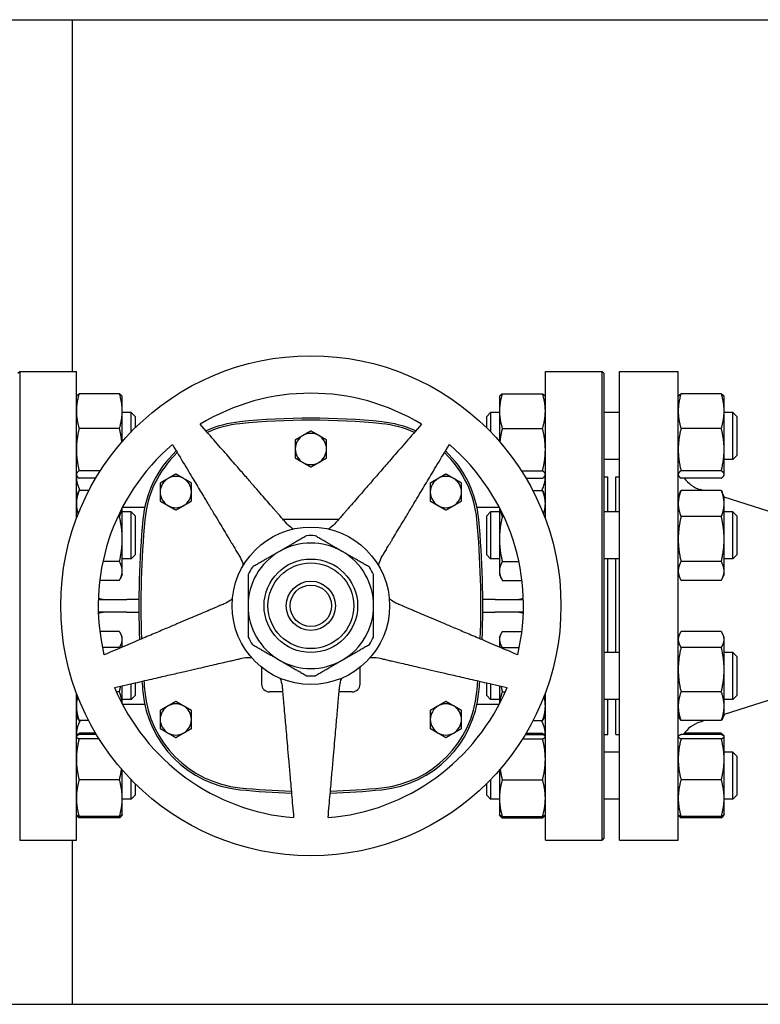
# Model space of a CAD drawing. Header units: inches. Extents: x 24 to 1128, y -69 to 748.
# Tile 503 of 656: x 649 to 661, y 360 to 375. Entities that reach past the tile are written whole.
import ezdxf

# ---------------------------------------------------------------- set-up
doc = ezdxf.new("R2010")
doc.units = ezdxf.units.IN
doc.header["$LTSCALE"] = 32
doc.header["$MEASUREMENT"] = 0
doc.layers.add('Visible (ANSI)', color=7, linetype='Continuous', lineweight=30)

msp = doc.modelspace()

# ---------------------------------------------------------------- linework, layer by layer
at = {"layer": 'Visible (ANSI)'}
for p, q in [((622.28763, 375.35867), (664.65913, 375.35867)), ((650.21813, 375.35867), (650.21813, 369.73367)), ((649.34813, 369.70242), (649.37938, 369.73367)), ((649.37938, 369.73367), (649.37938, 362.23367)), ((649.37938, 369.73367), (650.28563, 369.73367)), ((650.28563, 367.37561), (650.28563, 369.73367)), ((657.78563, 367.37561), (657.78563, 369.73367)), ((657.78563, 369.73367), (658.69188, 369.73367)), ((658.69188, 362.23367), (658.69188, 369.73367)), ((658.72313, 369.70242), (658.69188, 369.73367)), ((658.72313, 369.70242), (658.72313, 362.26492)), ((658.97063, 362.23367), (658.97063, 369.73367)), ((658.97063, 369.73367), (659.91063, 369.73367)), ((659.91063, 362.23367), (659.91063, 369.73367)), ((650.97455, 369.37636), (650.33072, 369.37636)), ((657.09672, 369.37636), (657.74055, 369.37636)), ((660.59955, 369.37636), (659.95572, 369.37636)), ((650.28563, 369.32488), (650.28978, 369.33378)), ((651.01963, 369.32488), (651.01548, 369.33378)), ((651.01963, 369.09837), (651.01963, 369.32488)), ((657.05163, 369.32488), (657.05578, 369.33378)), ((657.05163, 369.32488), (657.05163, 369.09837)), ((657.78563, 369.32488), (657.78148, 369.33378)), ((659.91063, 369.32488), (659.91478, 369.33378)), ((660.64463, 369.32488), (660.64048, 369.33378)), ((660.64463, 369.09837), (660.64463, 369.32488)), ((651.01963, 368.61117), (651.01963, 369.09837)), ((651.16313, 369.07488), (651.01963, 369.07488)), ((651.16313, 368.76733), (651.16313, 369.07488)), ((651.22563, 369.01238), (651.16313, 369.07488)), ((656.84813, 369.01238), (656.91063, 369.07488)), ((656.91063, 369.07488), (656.91063, 368.76474)), ((657.05163, 369.07488), (656.91063, 369.07488)), ((657.05163, 369.09837), (657.05163, 368.61117)), ((658.97063, 369.07488), (658.72313, 369.07488)), ((660.64463, 368.48215), (660.64463, 369.09837)), ((660.78563, 369.07488), (660.64463, 369.07488)), ((660.78563, 368.32488), (660.78563, 369.07488)), ((660.84813, 369.01238), (660.78563, 369.07488)), ((651.22563, 369.01238), (651.22563, 368.8304)), ((656.84813, 368.82793), (656.84813, 369.01238)), ((660.84813, 369.01238), (660.84813, 368.38738)), ((650.97455, 368.82039), (650.33072, 368.82039)), ((657.09672, 368.82039), (657.74055, 368.82039)), ((660.59955, 368.82039), (659.95572, 368.82039)), ((660.64463, 368.08365), (660.64463, 368.48215)), ((658.97063, 368.32488), (658.72313, 368.32488)), ((660.78563, 368.32488), (660.64463, 368.32488)), ((660.84813, 368.38738), (660.78563, 368.32488)), ((650.66912, 368.14391), (650.33072, 368.14391)), ((657.40214, 368.14391), (657.74055, 368.14391)), ((660.59955, 368.14391), (659.95572, 368.14391)), ((660.64463, 368.07488), (660.64463, 368.08365)), ((650.28563, 368.07488), (650.28978, 368.06598)), ((650.59477, 368.0234), (650.33072, 368.0234)), ((657.47649, 368.0234), (657.74055, 368.0234)), ((657.78563, 368.07488), (657.78148, 368.06598)), ((658.72313, 368.04367), (658.78563, 368.04367)), ((658.78563, 367.48376), (658.78563, 368.04367)), ((658.91063, 367.48376), (658.91063, 368.04367)), ((658.91063, 368.04367), (658.97063, 368.04367)), ((659.91063, 368.07488), (659.91478, 368.06598)), ((660.59955, 368.0234), (659.95572, 368.0234)), ((660.64463, 368.07488), (660.64048, 368.06598)), ((650.28563, 367.73376), (650.31476, 367.79622)), ((650.48582, 367.82726), (650.33072, 367.82726)), ((657.58545, 367.82726), (657.74055, 367.82726)), ((657.78563, 367.73376), (657.75651, 367.79622)), ((659.91063, 367.73376), (659.93976, 367.79622)), ((660.59955, 367.82726), (659.95572, 367.82726)), ((660.30974, 367.82726), (660.25966, 367.84312)), ((660.64463, 367.73376), (660.61551, 367.79622)), ((660.64463, 367.61829), (660.64463, 367.73376)), ((661.58397, 367.42367), (660.64463, 367.72119)), ((660.64463, 367.05008), (660.64463, 367.61829)), ((651.01963, 367.05008), (651.01963, 367.5533)), ((651.16313, 367.48376), (651.01963, 367.48376)), ((651.02233, 367.55847), (651.37854, 367.55847)), ((651.16313, 366.73376), (651.16313, 367.48376)), ((651.22563, 367.42126), (651.16313, 367.48376)), ((656.69273, 367.55847), (657.04894, 367.55847)), ((656.84813, 367.42126), (656.91063, 367.48376)), ((656.91063, 367.48376), (656.91063, 366.73376)), ((657.05163, 367.48376), (656.91063, 367.48376)), ((657.05163, 367.5533), (657.05163, 367.05008)), ((658.97063, 367.48376), (658.72313, 367.48376)), ((660.78563, 367.48376), (660.64463, 367.48376)), ((660.78563, 366.73376), (660.78563, 367.48376)), ((660.84813, 367.42126), (660.78563, 367.48376)), ((650.97455, 367.40933), (650.94897, 367.40933)), ((651.22563, 367.42126), (651.22563, 366.79626)), ((654.47835, 367.36162), (653.59292, 367.36162)), ((656.84813, 366.79626), (656.84813, 367.42126)), ((657.09672, 367.40933), (657.1223, 367.40933)), ((660.59955, 367.40933), (659.95572, 367.40933)), ((660.84813, 367.42126), (660.84813, 366.79626)), ((651.01963, 366.54054), (651.01963, 367.05008)), ((657.05163, 367.05008), (657.05163, 366.54054)), ((660.64463, 366.54054), (660.64463, 367.05008)), ((650.97455, 366.69083), (650.70999, 366.69083)), ((651.16313, 366.73376), (651.01963, 366.73376)), ((651.22563, 366.79626), (651.16313, 366.73376)), ((656.84813, 366.79626), (656.91063, 366.73376)), ((657.05163, 366.73376), (656.91063, 366.73376)), ((657.09672, 366.69083), (657.36128, 366.69083)), ((658.97063, 366.73376), (658.72313, 366.73376)), ((658.78563, 365.23358), (658.78563, 366.73376)), ((658.91063, 365.23358), (658.91063, 366.73376)), ((660.59955, 366.69083), (659.95572, 366.69083)), ((660.78563, 366.73376), (660.64463, 366.73376)), ((660.84813, 366.79626), (660.78563, 366.73376)), ((651.01963, 366.48376), (651.01963, 366.54054)), ((657.05163, 366.54054), (657.05163, 366.48376)), ((660.64463, 366.48376), (660.64463, 366.54054)), ((650.97455, 366.39026), (650.66003, 366.39026)), ((651.01963, 366.48376), (650.99051, 366.4213)), ((657.05163, 366.48376), (657.08076, 366.4213)), ((657.09672, 366.39026), (657.41123, 366.39026)), ((659.91063, 366.48376), (659.93976, 366.4213)), ((660.59955, 366.39026), (659.95572, 366.39026)), ((660.64463, 366.48376), (660.61551, 366.4213)), ((650.6371, 366.08367), (651.09063, 366.08367)), ((651.28597, 366.08367), (651.09063, 366.08367)), ((656.98063, 366.08367), (656.7853, 366.08367)), ((656.98063, 366.08367), (657.43416, 366.08367)), ((651.09063, 365.88367), (650.6371, 365.88367)), ((651.09063, 365.88367), (651.28597, 365.88367)), ((656.7853, 365.88367), (656.98063, 365.88367)), ((657.43416, 365.88367), (656.98063, 365.88367)), ((650.97455, 365.57014), (650.66088, 365.57014)), ((657.09672, 365.57014), (657.41039, 365.57014)), ((660.59955, 365.57014), (659.95572, 365.57014)), ((651.01963, 365.48358), (651.00016, 365.52535)), ((651.01963, 365.44443), (651.01963, 365.48358)), ((651.01963, 365.32257), (651.01963, 365.44443)), ((657.05163, 365.48358), (657.07111, 365.52535)), ((657.05163, 365.48358), (657.05163, 365.44443)), ((657.05163, 365.44443), (657.05163, 365.32257)), ((659.91063, 365.48358), (659.93011, 365.52535)), ((660.64463, 365.48358), (660.62516, 365.52535)), ((660.64463, 365.44443), (660.64463, 365.48358)), ((660.64463, 364.96294), (660.64463, 365.44443)), ((650.97455, 365.31872), (650.70129, 365.31872)), ((657.09672, 365.31872), (657.36998, 365.31872)), ((660.59955, 365.31872), (659.95572, 365.31872)), ((658.97063, 365.23358), (658.72313, 365.23358)), ((660.78563, 365.23358), (660.64463, 365.23358)), ((660.78563, 364.48358), (660.78563, 365.23358)), ((660.84813, 365.17108), (660.78563, 365.23358)), ((660.84813, 365.17108), (660.84813, 364.54608)), ((653.24823, 365.00021), (653.24823, 364.73072)), ((654.82303, 364.73072), (654.82303, 365.00021)), ((660.64463, 364.3771), (660.64463, 364.96294)), ((651.01963, 364.41404), (651.01963, 364.70248)), ((651.16313, 364.48358), (651.16313, 364.73561)), ((651.22563, 364.75004), (651.22563, 364.54608)), ((656.84813, 364.54608), (656.84813, 364.74947)), ((656.91063, 364.73504), (656.91063, 364.48358)), ((657.05163, 364.70248), (657.05163, 364.41404)), ((650.28563, 362.23367), (650.28563, 364.59173)), ((650.97455, 364.60717), (650.92674, 364.60717)), ((651.16313, 364.48358), (651.01963, 364.48358)), ((651.22563, 364.54608), (651.16313, 364.48358)), ((653.58411, 364.60572), (653.37323, 364.60572)), ((654.69803, 364.60572), (654.48715, 364.60572)), ((656.84813, 364.54608), (656.91063, 364.48358)), ((657.05163, 364.48358), (656.91063, 364.48358)), ((657.09672, 364.60717), (657.14453, 364.60717)), ((657.78563, 362.23367), (657.78563, 364.59173)), ((658.97063, 364.48358), (658.72313, 364.48358)), ((658.78563, 363.92367), (658.78563, 364.48358)), ((658.91063, 363.92367), (658.91063, 364.48358)), ((660.59955, 364.60717), (659.95572, 364.60717)), ((661.58397, 364.54367), (660.64463, 364.24615)), ((660.78563, 364.48358), (660.64463, 364.48358)), ((660.84813, 364.54608), (660.78563, 364.48358)), ((651.02233, 364.40887), (651.37854, 364.40887)), ((656.69273, 364.40887), (657.04894, 364.40887)), ((660.64463, 364.23358), (660.64463, 364.3771)), ((650.28563, 364.23358), (650.30511, 364.19181)), ((650.48222, 364.14703), (650.33072, 364.14703)), ((657.58904, 364.14703), (657.74055, 364.14703)), ((657.78563, 364.23358), (657.76616, 364.19181)), ((659.91063, 364.23358), (659.93011, 364.19181)), ((660.59955, 364.14703), (659.95572, 364.14703)), ((660.33167, 364.14703), (660.25966, 364.12422)), ((660.64463, 364.23358), (660.62516, 364.19181)), ((650.28563, 363.89246), (650.28693, 363.89524)), ((650.28693, 363.89524), (650.28978, 363.90136)), ((650.59477, 363.94394), (650.33072, 363.94394)), ((650.60692, 363.92358), (650.33072, 363.92358)), ((650.64856, 363.85582), (650.33072, 363.85582)), ((657.42271, 363.85582), (657.74055, 363.85582)), ((657.46434, 363.92358), (657.74055, 363.92358)), ((657.47649, 363.94394), (657.74055, 363.94394)), ((657.78434, 363.89524), (657.78148, 363.90136)), ((657.78563, 363.89246), (657.78434, 363.89524)), ((658.72313, 363.92367), (658.78563, 363.92367)), ((658.91063, 363.92367), (658.97063, 363.92367)), ((659.91063, 363.89246), (659.91193, 363.89524)), ((660.59955, 363.92358), (659.95572, 363.92358)), ((660.59955, 363.85582), (659.95572, 363.85582)), ((660.59955, 363.94394), (660.00795, 363.94394)), ((660.64334, 363.89524), (660.64048, 363.90136)), ((660.64463, 363.89246), (660.64334, 363.89524)), ((660.64463, 363.8897), (660.64463, 363.89246)), ((660.64463, 363.52776), (660.64463, 363.8897)), ((658.97063, 363.64246), (658.72313, 363.64246)), ((660.78563, 363.64246), (660.64463, 363.64246)), ((660.64463, 362.90552), (660.64463, 363.52776)), ((660.78563, 362.89246), (660.78563, 363.64246)), ((660.84813, 363.57996), (660.78563, 363.64246)), ((660.84813, 363.57996), (660.84813, 362.95496)), ((651.01963, 362.90552), (651.01963, 363.35617)), ((657.05163, 363.35617), (657.05163, 362.90552)), ((650.97455, 363.1997), (650.33072, 363.1997)), ((651.16313, 362.89246), (651.16313, 363.20001)), ((656.91063, 363.2026), (656.91063, 362.89246)), ((657.09672, 363.1997), (657.74055, 363.1997)), ((660.59955, 363.1997), (659.95572, 363.1997)), ((651.22563, 363.13693), (651.22563, 362.95496)), ((656.84813, 362.95496), (656.84813, 363.1394)), ((651.01963, 362.64246), (651.01963, 362.90552)), ((651.16313, 362.89246), (651.01963, 362.89246)), ((651.22563, 362.95496), (651.16313, 362.89246)), ((656.84813, 362.95496), (656.91063, 362.89246)), ((657.05163, 362.89246), (656.91063, 362.89246)), ((657.05163, 362.90552), (657.05163, 362.64246)), ((658.97063, 362.89246), (658.72313, 362.89246)), ((660.64463, 362.64246), (660.64463, 362.90552)), ((660.78563, 362.89246), (660.64463, 362.89246)), ((660.84813, 362.95496), (660.78563, 362.89246)), ((650.28563, 362.64246), (650.28693, 362.63969)), ((650.28693, 362.63969), (650.28978, 362.63356)), ((650.97455, 362.61134), (650.33072, 362.61134)), ((650.97455, 362.59098), (650.33072, 362.59098)), ((651.01834, 362.63969), (651.01548, 362.63356)), ((651.01963, 362.64246), (651.01834, 362.63969)), ((657.05163, 362.64246), (657.05293, 362.63969)), ((657.05293, 362.63969), (657.05578, 362.63356)), ((657.09672, 362.61134), (657.74055, 362.61134)), ((657.09672, 362.59098), (657.74055, 362.59098)), ((657.78434, 362.63969), (657.78148, 362.63356)), ((657.78563, 362.64246), (657.78434, 362.63969)), ((659.91063, 362.64246), (659.91193, 362.63969)), ((659.91193, 362.63969), (659.91478, 362.63356)), ((660.59955, 362.61134), (659.95572, 362.61134)), ((660.59955, 362.59098), (659.95572, 362.59098)), ((660.64334, 362.63969), (660.64048, 362.63356)), ((660.64463, 362.64246), (660.64334, 362.63969)), ((658.72313, 362.26492), (658.69188, 362.23367)), ((649.37938, 362.23367), (650.28563, 362.23367)), ((650.21813, 362.23367), (650.21813, 359.60867)), ((657.78563, 362.23367), (658.69188, 362.23367)), ((658.97063, 362.23367), (659.91063, 362.23367)), ((622.28763, 359.60867), (664.65913, 359.60867))]:
    msp.add_line(p, q, dxfattribs=at)
for radius in [4, 1.25984, 0.74803, 0.68553, 0.3937, 0.3312]:
    msp.add_circle((654.03563, 365.98367), radius, dxfattribs=at)
for centre, radius, start, end in [((654.03563, 365.98367), 3.4, 58.64927, 121.35073), ((653.07385, 367.20251), 1.73228, 95.817836, 114.357428), ((653.07385, 367.20251), 1.70103, 95.817836, 114.042525), ((654.03563, 357.7632), 11.22047, 84.182164, 95.817836), ((654.03563, 357.7632), 11.18922, 84.182164, 95.817836), ((654.99741, 367.20251), 1.70103, 65.957475, 84.182165), ((654.99741, 367.20251), 1.73228, 65.642572, 84.182165), ((654.03563, 368.49154), 0.25, 120, 180), ((654.03563, 368.49154), 0.25, 60, 120), ((654.03563, 368.49154), 0.25, 0, 60), ((654.03563, 365.98367), 3.4, 130.64927, 193.35073), ((654.03563, 365.98367), 3.4, 346.64927, 49.35073), ((653.07385, 367.20251), 1.73228, 133.442646, 174.744707), ((653.07385, 367.20251), 1.70103, 133.674999, 174.744707), ((654.03563, 368.49154), 0.25, 180, 240), ((654.03563, 368.49154), 0.25, 300, 0), ((654.99741, 367.20251), 1.70103, 5.255296, 46.325001), ((654.99741, 367.20251), 1.73228, 5.255296, 46.557354), ((654.03563, 368.49154), 0.25, 240, 300), ((650.78563, 368.05847), 0.5, 180, 207.543912), ((651.87618, 367.80257), 0.25, 120, 180), ((651.87618, 367.80257), 0.25, 60, 120), ((651.87618, 367.80257), 0.25, 0, 60), ((656.19508, 367.80257), 0.25, 120, 180), ((656.19508, 367.80257), 0.25, 60, 120), ((656.19508, 367.80257), 0.25, 0, 60), ((657.28563, 368.05847), 0.5, 332.456088, 0), ((660.41063, 368.31978), 0.5, 216.354251, 252.425284), ((651.87618, 367.80257), 0.25, 180, 240), ((651.87618, 367.80257), 0.25, 300, 0), ((656.19508, 367.80257), 0.25, 180, 240), ((656.19508, 367.80257), 0.25, 300, 0), ((651.87618, 367.80257), 0.25, 240, 300), ((656.19508, 367.80257), 0.25, 240, 300), ((666.325, 365.98367), 15.03937, 174.744704, 182.072997), ((666.325, 365.98367), 15.00812, 174.744704, 182.027369), ((641.74626, 365.98367), 15.00812, 357.972631, 5.255296), ((641.74626, 365.98367), 15.03937, 357.927003, 5.255296), ((654.03563, 365.98367), 1.00394, 60, 120), ((654.03563, 365.98367), 1.12205, 86.525352, 93.474648), ((654.03563, 365.98367), 1.00394, 120, 180), ((654.03563, 365.98367), 1.00394, 0, 60), ((654.03563, 365.98367), 1.12205, 146.525352, 153.474648), ((654.03563, 365.98367), 1.12205, 26.525352, 33.474648), ((654.03563, 365.98367), 1.00394, 180, 240), ((654.03563, 365.98367), 1.00394, 300, 0), ((654.03563, 365.98367), 1.12205, 206.525352, 213.474648), ((654.03563, 365.98367), 1.12205, 326.525352, 333.474648), ((654.03563, 365.98367), 1.00394, 240, 300), ((666.325, 365.98367), 15.03937, 184.60919, 185.255296), ((666.325, 365.98367), 15.00812, 184.591592, 185.255296), ((654.03563, 365.98367), 1.12205, 266.525352, 273.474648), ((641.74626, 365.98367), 15.00812, 354.744704, 355.408408), ((641.74626, 365.98367), 15.03937, 354.744704, 355.39081), ((654.03563, 365.98367), 3.4, 202.64927, 265.35073), ((653.37323, 364.73072), 0.125, 180, 270), ((654.03563, 365.98367), 3.4, 274.64927, 337.35073), ((654.69803, 364.73072), 0.125, 270, 0), ((653.07385, 364.76482), 1.73228, 185.255296, 264.182161), ((653.07385, 364.76482), 1.70103, 185.255296, 264.182161), ((654.99741, 364.76482), 1.70103, 275.817836, 354.744707), ((654.99741, 364.76482), 1.73228, 275.817836, 354.744707), ((651.87618, 364.16477), 0.25, 120, 180), ((651.87618, 364.16477), 0.25, 60, 120), ((651.87618, 364.16477), 0.25, 0, 60), ((656.19508, 364.16477), 0.25, 120, 180), ((656.19508, 364.16477), 0.25, 60, 120), ((656.19508, 364.16477), 0.25, 0, 60), ((650.78563, 363.90887), 0.5, 151.554839, 180), ((651.87618, 364.16477), 0.25, 180, 240), ((651.87618, 364.16477), 0.25, 300, 0), ((656.19508, 364.16477), 0.25, 180, 240), ((656.19508, 364.16477), 0.25, 300, 0), ((657.28563, 363.90887), 0.5, 0, 28.445161), ((660.41063, 363.64756), 0.5, 107.574716, 146.49188), ((651.87618, 364.16477), 0.25, 240, 300), ((656.19508, 364.16477), 0.25, 240, 300), ((654.03563, 374.20414), 11.22047, 264.182163, 268.416919), ((654.03563, 374.20414), 11.18922, 264.182163, 268.398452), ((654.03563, 374.20414), 11.22047, 271.583081, 275.817836), ((654.03563, 374.20414), 11.18922, 271.601548, 275.817836)]:
    msp.add_arc(centre, radius, start, end, dxfattribs=at)
for points, weights in [([(650.33072, 369.37636), (650.28563, 369.22738), (650.28563, 369.09837)], [1, 1.0379548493, 1]), ([(650.28978, 369.33378), (650.29907, 369.35369), (650.33072, 369.37636)], [1.01611555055, 1.02634702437, 1]), ([(651.01963, 369.09837), (651.01963, 369.22738), (650.97455, 369.37636)], [1, 1.0379548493, 1]), ([(650.97455, 369.37636), (651.0062, 369.35369), (651.01548, 369.33378)], [1, 1.02634702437, 1.01611555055]), ([(657.09672, 369.37636), (657.05163, 369.22738), (657.05163, 369.09837)], [1, 1.0379548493, 1]), ([(657.05578, 369.33378), (657.06507, 369.35369), (657.09672, 369.37636)], [1.01611555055, 1.02634702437, 1]), ([(657.78563, 369.09837), (657.78563, 369.22738), (657.74055, 369.37636)], [1, 1.0379548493, 1]), ([(657.74055, 369.37636), (657.7722, 369.35369), (657.78148, 369.33378)], [1, 1.02634702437, 1.01611555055]), ([(659.95572, 369.37636), (659.91063, 369.22738), (659.91063, 369.09837)], [1, 1.0379548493, 1]), ([(659.91478, 369.33378), (659.92407, 369.35369), (659.95572, 369.37636)], [1.01611555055, 1.02634702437, 1]), ([(660.59955, 369.37636), (660.6312, 369.35369), (660.64048, 369.33378)], [1, 1.02634702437, 1.01611555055]), ([(660.64463, 369.09837), (660.64463, 369.22738), (660.59955, 369.37636)], [1, 1.0379548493, 1]), ([(650.28563, 369.09837), (650.28563, 368.96936), (650.33072, 368.82039)], [1, 1.0379548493, 1]), ([(650.97455, 368.82039), (651.01963, 368.96936), (651.01963, 369.09837)], [1, 1.0379548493, 1]), ([(657.05163, 369.09837), (657.05163, 368.96936), (657.09672, 368.82039)], [1, 1.0379548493, 1]), ([(657.74055, 368.82039), (657.78563, 368.96936), (657.78563, 369.09837)], [1, 1.0379548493, 1]), ([(659.91063, 369.09837), (659.91063, 368.96936), (659.95572, 368.82039)], [1, 1.0379548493, 1]), ([(660.59955, 368.82039), (660.64463, 368.96936), (660.64463, 369.09837)], [1, 1.0379548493, 1]), ([(653.63451, 367.31378), (653.23773, 367.77022), (652.2667, 368.88726)], [2.0263127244, 1.58117079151, 1]), ([(655.80457, 368.88726), (654.83353, 367.77022), (654.43676, 367.31378)], [1, 1.58117079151, 2.0263127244]), ([(650.33072, 368.82039), (650.28563, 368.63912), (650.28563, 368.48215)], [1, 1.0379548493, 1]), ([(651.0134, 368.60399), (651.00311, 368.70556), (650.97455, 368.82039)], [1.01779547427, 1.02371349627, 1]), ([(653.91063, 368.70805), (653.85262, 368.67456), (653.78563, 368.63588)], [1, 1.04314139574, 1.01001874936]), ([(654.03563, 368.78022), (653.96865, 368.74154), (653.91063, 368.70805)], [1.01001874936, 1.04314139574, 1]), ([(654.16063, 368.70805), (654.10262, 368.74154), (654.03563, 368.78022)], [1, 1.04314139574, 1.01001874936]), ([(654.28563, 368.63588), (654.21865, 368.67456), (654.16063, 368.70805)], [1.01001874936, 1.04314139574, 1]), ([(657.09672, 368.82039), (657.06816, 368.70556), (657.05787, 368.60399)], [1, 1.02371349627, 1.01779547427]), ([(657.78563, 368.48215), (657.78563, 368.63912), (657.74055, 368.82039)], [1, 1.0379548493, 1]), ([(659.95572, 368.82039), (659.91063, 368.63912), (659.91063, 368.48215)], [1, 1.0379548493, 1]), ([(660.64463, 368.48215), (660.64463, 368.63912), (660.59955, 368.82039)], [1, 1.0379548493, 1]), ([(651.82078, 368.56329), (652.58309, 367.29459), (652.89458, 366.77619)], [1, 1.58117079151, 2.0263127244]), ([(653.78563, 368.63588), (653.78563, 368.55853), (653.78563, 368.49154)], [1.01001874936, 1.04314139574, 1]), ([(654.28563, 368.49154), (654.28563, 368.55853), (654.28563, 368.63588)], [1, 1.04314139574, 1.01001874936]), ([(655.17669, 366.77619), (655.48817, 367.29459), (656.25048, 368.56329)], [2.0263127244, 1.58117079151, 1]), ([(650.28563, 368.48215), (650.28563, 368.32517), (650.33072, 368.14391)], [1, 1.0379548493, 1]), ([(653.78563, 368.49154), (653.78563, 368.42456), (653.78563, 368.34721)], [1, 1.04314139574, 1.01001874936]), ([(654.28563, 368.34721), (654.28563, 368.42456), (654.28563, 368.49154)], [1.01001874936, 1.04314139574, 1]), ([(657.74055, 368.14391), (657.78563, 368.32517), (657.78563, 368.48215)], [1, 1.0379548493, 1]), ([(659.91063, 368.48215), (659.91063, 368.32517), (659.95572, 368.14391)], [1, 1.0379548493, 1]), ([(660.59955, 368.14391), (660.64463, 368.32517), (660.64463, 368.48215)], [1, 1.0379548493, 1]), ([(653.78563, 368.34721), (653.85262, 368.30853), (653.91063, 368.27504)], [1.01001874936, 1.04314139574, 1]), ([(653.91063, 368.27504), (653.96865, 368.24154), (654.03563, 368.20287)], [1, 1.04314139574, 1.01001874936]), ([(654.03563, 368.20287), (654.10262, 368.24154), (654.16063, 368.27504)], [1.01001874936, 1.04314139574, 1]), ([(654.16063, 368.27504), (654.21865, 368.30853), (654.28563, 368.34721)], [1, 1.04314139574, 1.01001874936]), ([(650.33072, 368.14391), (650.28563, 368.11161), (650.28563, 368.08365)], [1, 1.0379548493, 1]), ([(650.28563, 368.08365), (650.28563, 368.05569), (650.33072, 368.0234)], [1, 1.0379548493, 1]), ([(651.87618, 368.09124), (651.8092, 368.05257), (651.75118, 368.01907)], [1.01001874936, 1.04314139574, 1]), ([(652.00118, 368.01907), (651.94317, 368.05257), (651.87618, 368.09124)], [1, 1.04314139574, 1.01001874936]), ([(656.19508, 368.09124), (656.12809, 368.05257), (656.07008, 368.01907)], [1.01001874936, 1.04314139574, 1]), ([(656.32008, 368.01907), (656.26207, 368.05257), (656.19508, 368.09124)], [1, 1.04314139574, 1.01001874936]), ([(657.78563, 368.08365), (657.78563, 368.11161), (657.74055, 368.14391)], [1, 1.0379548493, 1]), ([(657.74055, 368.0234), (657.78563, 368.05569), (657.78563, 368.08365)], [1, 1.0379548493, 1]), ([(659.95572, 368.14391), (659.91063, 368.11161), (659.91063, 368.08365)], [1, 1.0379548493, 1]), ([(659.91063, 368.08365), (659.91063, 368.05569), (659.95572, 368.0234)], [1, 1.0379548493, 1]), ([(660.64463, 368.08365), (660.64463, 368.11161), (660.59955, 368.14391)], [1, 1.0379548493, 1]), ([(660.59955, 368.0234), (660.64463, 368.05569), (660.64463, 368.08365)], [1, 1.0379548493, 1]), ([(651.75118, 368.01907), (651.69317, 367.98558), (651.62618, 367.9469)], [1, 1.04314139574, 1.01001874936]), ([(651.62618, 367.9469), (651.62618, 367.86955), (651.62618, 367.80257)], [1.01001874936, 1.04314139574, 1]), ([(652.12618, 367.9469), (652.0592, 367.98558), (652.00118, 368.01907)], [1.01001874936, 1.04314139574, 1]), ([(652.12618, 367.80257), (652.12618, 367.86955), (652.12618, 367.9469)], [1, 1.04314139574, 1.01001874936]), ([(656.07008, 368.01907), (656.01207, 367.98558), (655.94508, 367.9469)], [1, 1.04314139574, 1.01001874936]), ([(655.94508, 367.9469), (655.94508, 367.86955), (655.94508, 367.80257)], [1.01001874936, 1.04314139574, 1]), ([(656.44508, 367.9469), (656.37809, 367.98558), (656.32008, 368.01907)], [1.01001874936, 1.04314139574, 1]), ([(656.44508, 367.80257), (656.44508, 367.86955), (656.44508, 367.9469)], [1, 1.04314139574, 1.01001874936]), ([(650.33072, 367.82726), (650.28563, 367.71527), (650.28563, 367.61829)], [1, 1.0379548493, 1]), ([(650.31476, 367.79622), (650.32182, 367.81136), (650.33072, 367.82726)], [1.01175569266, 1.00727059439, 1]), ([(651.62618, 367.80257), (651.62618, 367.73558), (651.62618, 367.65823)], [1, 1.04314139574, 1.01001874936]), ([(652.12618, 367.65823), (652.12618, 367.73558), (652.12618, 367.80257)], [1.01001874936, 1.04314139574, 1]), ([(655.94508, 367.80257), (655.94508, 367.73558), (655.94508, 367.65823)], [1, 1.04314139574, 1.01001874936]), ([(656.44508, 367.65823), (656.44508, 367.73558), (656.44508, 367.80257)], [1.01001874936, 1.04314139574, 1]), ([(657.74055, 367.82726), (657.74945, 367.81136), (657.75651, 367.79622)], [1, 1.00727059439, 1.01175569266]), ([(657.78563, 367.61829), (657.78563, 367.71527), (657.74055, 367.82726)], [1, 1.0379548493, 1]), ([(659.95572, 367.82726), (659.91063, 367.71527), (659.91063, 367.61829)], [1, 1.0379548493, 1]), ([(659.93976, 367.79622), (659.94682, 367.81136), (659.95572, 367.82726)], [1.01175569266, 1.00727059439, 1]), ([(660.64463, 367.61829), (660.64463, 367.71527), (660.59955, 367.82726)], [1, 1.0379548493, 1]), ([(660.59955, 367.82726), (660.60845, 367.81136), (660.61551, 367.79622)], [1, 1.00727059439, 1.01175569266]), ([(650.28563, 367.61829), (650.28563, 367.53915), (650.3149, 367.45206)], [1, 1.03075886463, 1.01166334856]), ([(651.62618, 367.65823), (651.69317, 367.61955), (651.75118, 367.58606)], [1.01001874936, 1.04314139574, 1]), ([(652.00118, 367.58606), (652.0592, 367.61955), (652.12618, 367.65823)], [1, 1.04314139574, 1.01001874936]), ([(655.94508, 367.65823), (656.01207, 367.61955), (656.07008, 367.58606)], [1.01001874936, 1.04314139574, 1]), ([(656.32008, 367.58606), (656.37809, 367.61955), (656.44508, 367.65823)], [1, 1.04314139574, 1.01001874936]), ([(657.75636, 367.45206), (657.78563, 367.53915), (657.78563, 367.61829)], [1.01166334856, 1.03075886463, 1]), ([(659.91063, 367.61829), (659.91063, 367.52131), (659.95572, 367.40933)], [1, 1.0379548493, 1]), ([(660.59955, 367.40933), (660.64463, 367.52131), (660.64463, 367.61829)], [1, 1.0379548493, 1]), ([(650.97455, 367.40933), (651.00253, 367.47884), (651.01296, 367.54042)], [1, 1.02322609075, 1.01802623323]), ([(651.75118, 367.58606), (651.8092, 367.55257), (651.87618, 367.51389)], [1, 1.04314139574, 1.01001874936]), ([(651.87618, 367.51389), (651.94317, 367.55257), (652.00118, 367.58606)], [1.01001874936, 1.04314139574, 1]), ([(656.07008, 367.58606), (656.12809, 367.55257), (656.19508, 367.51389)], [1, 1.04314139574, 1.01001874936]), ([(656.19508, 367.51389), (656.26207, 367.55257), (656.32008, 367.58606)], [1.01001874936, 1.04314139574, 1]), ([(657.0583, 367.54042), (657.06873, 367.47884), (657.09672, 367.40933)], [1.01802623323, 1.02322609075, 1]), ([(651.01963, 367.05008), (651.01963, 367.2168), (650.97455, 367.40933)], [1, 1.0379548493, 1]), ([(657.09672, 367.40933), (657.05163, 367.2168), (657.05163, 367.05008)], [1, 1.0379548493, 1]), ([(659.95572, 367.40933), (659.91063, 367.2168), (659.91063, 367.05008)], [1, 1.0379548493, 1]), ([(660.64463, 367.05008), (660.64463, 367.2168), (660.59955, 367.40933)], [1, 1.0379548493, 1]), ([(650.97455, 366.69083), (651.01963, 366.88335), (651.01963, 367.05008)], [1, 1.0379548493, 1]), ([(653.96763, 367.10365), (653.73859, 366.97142), (653.53366, 366.8531)], [1.0171026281, 1.03775343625, 1]), ([(654.5376, 366.8531), (654.33267, 366.97142), (654.10364, 367.10365)], [1, 1.03775343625, 1.0171026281]), ([(657.05163, 367.05008), (657.05163, 366.88335), (657.09672, 366.69083)], [1, 1.0379548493, 1]), ([(659.91063, 367.05008), (659.91063, 366.88335), (659.95572, 366.69083)], [1, 1.0379548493, 1]), ([(660.59955, 366.69083), (660.64463, 366.88335), (660.64463, 367.05008)], [1, 1.0379548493, 1]), ([(653.53366, 366.8531), (653.32874, 366.73479), (653.0997, 366.60255)], [1, 1.03775343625, 1.0171026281]), ([(654.97157, 366.60255), (654.74253, 366.73479), (654.5376, 366.8531)], [1.0171026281, 1.03775343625, 1]), ([(651.01963, 366.54054), (651.01963, 366.61029), (650.97455, 366.69083)], [1, 1.0379548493, 1]), ([(657.09672, 366.69083), (657.05163, 366.61029), (657.05163, 366.54054)], [1, 1.0379548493, 1]), ([(659.95572, 366.69083), (659.91063, 366.61029), (659.91063, 366.54054)], [1, 1.0379548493, 1]), ([(660.64463, 366.54054), (660.64463, 366.61029), (660.59955, 366.69083)], [1, 1.0379548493, 1]), ([(650.97455, 366.39026), (651.01963, 366.4708), (651.01963, 366.54054)], [1, 1.0379548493, 1]), ([(657.05163, 366.54054), (657.05163, 366.4708), (657.09672, 366.39026)], [1, 1.0379548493, 1]), ([(659.91063, 366.54054), (659.91063, 366.4708), (659.95572, 366.39026)], [1, 1.0379548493, 1]), ([(660.59955, 366.39026), (660.64463, 366.4708), (660.64463, 366.54054)], [1, 1.0379548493, 1]), ([(653.0317, 366.48477), (653.0317, 366.2203), (653.0317, 365.98367)], [1.0171026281, 1.03775343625, 1]), ([(655.03957, 365.98367), (655.03957, 366.2203), (655.03957, 366.48477)], [1, 1.03775343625, 1.0171026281]), ([(652.64667, 366.0132), (652.08996, 365.77689), (650.72752, 365.19857)], [2.0263127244, 1.58117079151, 1]), ([(653.0317, 365.98367), (653.0317, 365.74704), (653.0317, 365.48257)], [1, 1.03775343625, 1.0171026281]), ([(655.03957, 365.48257), (655.03957, 365.74704), (655.03957, 365.98367)], [1.0171026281, 1.03775343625, 1]), ([(657.34375, 365.19857), (655.9813, 365.77689), (655.4246, 366.0132)], [1, 1.58117079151, 2.0263127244]), ([(651.01963, 365.44443), (651.01963, 365.50277), (650.97455, 365.57014)], [1, 1.0379548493, 1]), ([(657.09672, 365.57014), (657.05163, 365.50277), (657.05163, 365.44443)], [1, 1.0379548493, 1]), ([(659.95572, 365.57014), (659.91063, 365.50277), (659.91063, 365.44443)], [1, 1.0379548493, 1]), ([(660.64463, 365.44443), (660.64463, 365.50277), (660.59955, 365.57014)], [1, 1.0379548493, 1]), ([(650.97455, 365.31872), (651.01963, 365.38609), (651.01963, 365.44443)], [1, 1.0379548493, 1]), ([(657.05163, 365.44443), (657.05163, 365.38609), (657.09672, 365.31872)], [1, 1.0379548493, 1]), ([(659.91063, 365.44443), (659.91063, 365.38609), (659.95572, 365.31872)], [1, 1.0379548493, 1]), ([(660.59955, 365.31872), (660.64463, 365.38609), (660.64463, 365.44443)], [1, 1.0379548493, 1]), ([(650.97779, 365.3048), (650.9762, 365.31173), (650.97455, 365.31872)], [1.00259078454, 1.00134290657, 1]), ([(653.0997, 365.36478), (653.32874, 365.23255), (653.53366, 365.11423)], [1.0171026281, 1.03775343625, 1]), ([(654.5376, 365.11423), (654.74253, 365.23255), (654.97157, 365.36478)], [1, 1.03775343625, 1.0171026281]), ([(657.09672, 365.31872), (657.09507, 365.31173), (657.09348, 365.3048)], [1, 1.00134290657, 1.00259078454]), ([(659.95572, 365.31872), (659.91063, 365.12806), (659.91063, 364.96294)], [1, 1.0379548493, 1]), ([(660.64463, 364.96294), (660.64463, 365.12806), (660.59955, 365.31872)], [1, 1.0379548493, 1]), ([(650.89784, 364.67437), (652.34001, 365.00732), (652.9293, 365.14337)], [1, 1.58117079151, 2.0263127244]), ([(653.53366, 365.11423), (653.73859, 364.99592), (653.96763, 364.86368)], [1, 1.03775343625, 1.0171026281]), ([(654.10364, 364.86368), (654.33267, 364.99592), (654.5376, 365.11423)], [1.0171026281, 1.03775343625, 1]), ([(655.14197, 365.14337), (655.73125, 365.00732), (657.17342, 364.67437)], [2.0263127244, 1.58117079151, 1]), ([(659.91063, 364.96294), (659.91063, 364.79783), (659.95572, 364.60717)], [1, 1.0379548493, 1]), ([(660.59955, 364.60717), (660.64463, 364.79783), (660.64463, 364.96294)], [1, 1.0379548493, 1]), ([(650.97455, 364.60717), (650.98541, 364.65311), (650.99355, 364.69646)], [1, 1.00889011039, 1.01361558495]), ([(653.57833, 364.67181), (653.63104, 364.06933), (653.76004, 362.59486)], [2.03628035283, 1.58894872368, 1.0049190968]), ([(654.31122, 362.59486), (654.44022, 364.06933), (654.49293, 364.67181)], [1.0049190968, 1.58894872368, 2.03628035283]), ([(657.07772, 364.69646), (657.08585, 364.65311), (657.09672, 364.60717)], [1.01361558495, 1.00889011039, 1]), ([(650.30748, 364.53424), (650.28563, 364.45283), (650.28563, 364.3771)], [1.01589404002, 1.0266269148, 1]), ([(651.01819, 364.41682), (651.01176, 364.50539), (650.97455, 364.60717)], [1.011202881, 1.03112406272, 1]), ([(657.09672, 364.60717), (657.0595, 364.50539), (657.05308, 364.41682)], [1, 1.03112406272, 1.011202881]), ([(657.78563, 364.3771), (657.78563, 364.45283), (657.76379, 364.53424)], [1, 1.0266269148, 1.01589404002]), ([(659.95572, 364.60717), (659.91063, 364.48387), (659.91063, 364.3771)], [1, 1.0379548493, 1]), ([(660.64463, 364.3771), (660.64463, 364.48387), (660.59955, 364.60717)], [1, 1.0379548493, 1]), ([(650.28563, 364.3771), (650.28563, 364.27032), (650.33072, 364.14703)], [1, 1.0379548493, 1]), ([(651.75118, 364.38128), (651.69317, 364.34778), (651.62618, 364.30911)], [1, 1.04314139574, 1.01001874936]), ([(651.62618, 364.30911), (651.62618, 364.23176), (651.62618, 364.16477)], [1.01001874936, 1.04314139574, 1]), ([(651.87618, 364.45345), (651.8092, 364.41477), (651.75118, 364.38128)], [1.01001874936, 1.04314139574, 1]), ([(652.00118, 364.38128), (651.94317, 364.41477), (651.87618, 364.45345)], [1, 1.04314139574, 1.01001874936]), ([(652.12618, 364.30911), (652.0592, 364.34778), (652.00118, 364.38128)], [1.01001874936, 1.04314139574, 1]), ([(652.12618, 364.16477), (652.12618, 364.23176), (652.12618, 364.30911)], [1, 1.04314139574, 1.01001874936]), ([(656.07008, 364.38128), (656.01207, 364.34778), (655.94508, 364.30911)], [1, 1.04314139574, 1.01001874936]), ([(655.94508, 364.30911), (655.94508, 364.23176), (655.94508, 364.16477)], [1.01001874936, 1.04314139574, 1]), ([(656.19508, 364.45345), (656.12809, 364.41477), (656.07008, 364.38128)], [1.01001874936, 1.04314139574, 1]), ([(656.32008, 364.38128), (656.26207, 364.41477), (656.19508, 364.45345)], [1, 1.04314139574, 1.01001874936]), ([(656.44508, 364.30911), (656.37809, 364.34778), (656.32008, 364.38128)], [1.01001874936, 1.04314139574, 1]), ([(656.44508, 364.16477), (656.44508, 364.23176), (656.44508, 364.30911)], [1, 1.04314139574, 1.01001874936]), ([(657.74055, 364.14703), (657.78563, 364.27032), (657.78563, 364.3771)], [1, 1.0379548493, 1]), ([(659.91063, 364.3771), (659.91063, 364.27032), (659.95572, 364.14703)], [1, 1.0379548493, 1]), ([(660.59955, 364.14703), (660.64463, 364.27032), (660.64463, 364.3771)], [1, 1.0379548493, 1]), ([(650.33072, 364.14703), (650.31514, 364.1703), (650.30511, 364.19181)], [1, 1.01279805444, 1.01696531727]), ([(651.62618, 364.16477), (651.62618, 364.09778), (651.62618, 364.02043)], [1, 1.04314139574, 1.01001874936]), ([(652.12618, 364.02043), (652.12618, 364.09778), (652.12618, 364.16477)], [1.01001874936, 1.04314139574, 1]), ([(655.94508, 364.16477), (655.94508, 364.09778), (655.94508, 364.02043)], [1, 1.04314139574, 1.01001874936]), ([(656.44508, 364.02043), (656.44508, 364.09778), (656.44508, 364.16477)], [1.01001874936, 1.04314139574, 1]), ([(657.76616, 364.19181), (657.75613, 364.1703), (657.74055, 364.14703)], [1.01696531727, 1.01279805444, 1]), ([(659.95572, 364.14703), (659.94014, 364.1703), (659.93011, 364.19181)], [1, 1.01279805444, 1.01696531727]), ([(660.62516, 364.19181), (660.61513, 364.1703), (660.59955, 364.14703)], [1.01696531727, 1.01279805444, 1]), ([(651.62618, 364.02043), (651.69317, 363.98176), (651.75118, 363.94827)], [1.01001874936, 1.04314139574, 1]), ([(652.00118, 363.94827), (652.0592, 363.98176), (652.12618, 364.02043)], [1, 1.04314139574, 1.01001874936]), ([(655.94508, 364.02043), (656.01207, 363.98176), (656.07008, 363.94827)], [1.01001874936, 1.04314139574, 1]), ([(656.32008, 363.94827), (656.37809, 363.98176), (656.44508, 364.02043)], [1, 1.04314139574, 1.01001874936]), ([(650.33072, 363.92358), (650.28563, 363.90543), (650.28563, 363.8897)], [1, 1.0379548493, 1]), ([(650.28563, 363.8897), (650.28563, 363.87398), (650.33072, 363.85582)], [1, 1.0379548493, 1]), ([(650.33072, 363.85582), (650.28563, 363.68002), (650.28563, 363.52776)], [1, 1.0379548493, 1]), ([(650.28978, 363.90136), (650.29907, 363.92127), (650.33072, 363.94394)], [1.01611555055, 1.02634702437, 1]), ([(650.33072, 363.94394), (650.32717, 363.93223), (650.32393, 363.92076)], [1, 1.00288298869, 1.00532800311]), ([(651.75118, 363.94827), (651.8092, 363.91477), (651.87618, 363.8761)], [1, 1.04314139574, 1.01001874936]), ([(651.87618, 363.8761), (651.94317, 363.91477), (652.00118, 363.94827)], [1.01001874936, 1.04314139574, 1]), ([(656.07008, 363.94827), (656.12809, 363.91477), (656.19508, 363.8761)], [1, 1.04314139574, 1.01001874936]), ([(656.19508, 363.8761), (656.26207, 363.91477), (656.32008, 363.94827)], [1.01001874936, 1.04314139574, 1]), ([(657.74055, 363.94394), (657.7722, 363.92127), (657.78148, 363.90136)], [1, 1.02634702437, 1.01611555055]), ([(657.74734, 363.92076), (657.74409, 363.93223), (657.74055, 363.94394)], [1.00532800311, 1.00288298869, 1]), ([(657.78563, 363.8897), (657.78563, 363.90543), (657.74055, 363.92358)], [1, 1.0379548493, 1]), ([(657.74055, 363.85582), (657.78563, 363.87398), (657.78563, 363.8897)], [1, 1.0379548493, 1]), ([(657.78563, 363.52776), (657.78563, 363.68002), (657.74055, 363.85582)], [1, 1.0379548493, 1]), ([(659.95572, 363.92358), (659.91063, 363.90543), (659.91063, 363.8897)], [1, 1.0379548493, 1]), ([(659.91063, 363.8897), (659.91063, 363.87398), (659.95572, 363.85582)], [1, 1.0379548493, 1]), ([(659.95572, 363.85582), (659.91063, 363.68002), (659.91063, 363.52776)], [1, 1.0379548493, 1]), ([(660.60634, 363.92076), (660.60309, 363.93223), (660.59955, 363.94394)], [1.00532800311, 1.00288298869, 1]), ([(660.59955, 363.94394), (660.6312, 363.92127), (660.64048, 363.90136)], [1, 1.02634702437, 1.01611555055]), ([(660.64463, 363.8897), (660.64463, 363.90543), (660.59955, 363.92358)], [1, 1.0379548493, 1]), ([(660.59955, 363.85582), (660.64463, 363.87398), (660.64463, 363.8897)], [1, 1.0379548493, 1]), ([(660.64463, 363.52776), (660.64463, 363.68002), (660.59955, 363.85582)], [1, 1.0379548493, 1]), ([(650.28563, 363.52776), (650.28563, 363.37551), (650.33072, 363.1997)], [1, 1.0379548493, 1]), ([(657.74055, 363.1997), (657.78563, 363.37551), (657.78563, 363.52776)], [1, 1.0379548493, 1]), ([(659.91063, 363.52776), (659.91063, 363.37551), (659.95572, 363.1997)], [1, 1.0379548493, 1]), ([(660.59955, 363.1997), (660.64463, 363.37551), (660.64463, 363.52776)], [1, 1.0379548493, 1]), ([(650.97455, 363.1997), (650.99741, 363.28886), (651.00848, 363.36903)], [1, 1.01889530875, 1.01897706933]), ([(657.06279, 363.36903), (657.07385, 363.28886), (657.09672, 363.1997)], [1.01897706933, 1.01889530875, 1]), ([(650.33072, 363.1997), (650.28563, 363.04205), (650.28563, 362.90552)], [1, 1.0379548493, 1]), ([(651.01963, 362.90552), (651.01963, 363.04205), (650.97455, 363.1997)], [1, 1.0379548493, 1]), ([(657.09672, 363.1997), (657.05163, 363.04205), (657.05163, 362.90552)], [1, 1.0379548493, 1]), ([(657.78563, 362.90552), (657.78563, 363.04205), (657.74055, 363.1997)], [1, 1.0379548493, 1]), ([(659.95572, 363.1997), (659.91063, 363.04205), (659.91063, 362.90552)], [1, 1.0379548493, 1]), ([(660.64463, 362.90552), (660.64463, 363.04205), (660.59955, 363.1997)], [1, 1.0379548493, 1]), ([(650.28563, 362.90552), (650.28563, 362.76899), (650.33072, 362.61134)], [1, 1.0379548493, 1]), ([(650.97455, 362.61134), (651.01963, 362.76899), (651.01963, 362.90552)], [1, 1.0379548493, 1]), ([(657.05163, 362.90552), (657.05163, 362.76899), (657.09672, 362.61134)], [1, 1.0379548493, 1]), ([(657.74055, 362.61134), (657.78563, 362.76899), (657.78563, 362.90552)], [1, 1.0379548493, 1]), ([(659.91063, 362.90552), (659.91063, 362.76899), (659.95572, 362.61134)], [1, 1.0379548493, 1]), ([(660.59955, 362.61134), (660.64463, 362.76899), (660.64463, 362.90552)], [1, 1.0379548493, 1]), ([(650.33072, 362.61134), (650.29308, 362.6265), (650.28693, 362.63969)], [1, 1.0314924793, 1.01072411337]), ([(650.28815, 362.6375), (650.29605, 362.61581), (650.33072, 362.59098)], [1.01375847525, 1.02892942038, 1]), ([(651.01834, 362.63969), (651.01219, 362.6265), (650.97455, 362.61134)], [1.01072411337, 1.0314924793, 1]), ([(650.97455, 362.59098), (651.00921, 362.61581), (651.01712, 362.6375)], [1, 1.02892942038, 1.01375847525]), ([(657.09672, 362.61134), (657.05908, 362.6265), (657.05293, 362.63969)], [1, 1.0314924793, 1.01072411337]), ([(657.05415, 362.6375), (657.06205, 362.61581), (657.09672, 362.59098)], [1.01375847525, 1.02892942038, 1]), ([(657.78434, 362.63969), (657.77819, 362.6265), (657.74055, 362.61134)], [1.01072411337, 1.0314924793, 1]), ([(657.74055, 362.59098), (657.77521, 362.61581), (657.78312, 362.6375)], [1, 1.02892942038, 1.01375847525]), ([(659.95572, 362.61134), (659.91808, 362.6265), (659.91193, 362.63969)], [1, 1.0314924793, 1.01072411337]), ([(659.91315, 362.6375), (659.92105, 362.61581), (659.95572, 362.59098)], [1.01375847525, 1.02892942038, 1]), ([(660.64334, 362.63969), (660.63719, 362.6265), (660.59955, 362.61134)], [1.01072411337, 1.0314924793, 1]), ([(660.59955, 362.59098), (660.63421, 362.61581), (660.64212, 362.6375)], [1, 1.02892942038, 1.01375847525])]:
    msp.add_rational_spline(points, weights, degree=2, dxfattribs=at)
for points, knots in [([(653.75411, 367.21166), (653.74407, 367.21793), (653.73436, 367.22446), (653.6932, 367.2541), (653.66208, 367.28206), (653.63451, 367.31378)], [2.317982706, 2.317982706, 2.317982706, 2.317982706, 2.405578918, 2.405578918, 2.704734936, 2.704734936, 2.704734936, 2.704734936]), ([(654.43676, 367.31378), (654.40918, 367.28206), (654.37807, 367.2541), (654.3369, 367.22446), (654.3272, 367.21793), (654.31715, 367.21166)], [0.50338205, 0.50338205, 0.50338205, 0.50338205, 0.802538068, 0.802538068, 0.89013428, 0.89013428, 0.89013428, 0.89013428]), ([(652.89458, 366.77619), (652.91623, 366.74016), (652.9332, 366.70193), (652.94867, 366.65362), (652.95188, 366.64237), (652.95474, 366.63088)], [0.50338205, 0.50338205, 0.50338205, 0.50338205, 0.802538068, 0.802538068, 0.89013428, 0.89013428, 0.89013428, 0.89013428]), ([(655.11652, 366.63088), (655.11938, 366.64237), (655.12259, 366.65362), (655.13807, 366.70193), (655.15504, 366.74016), (655.17669, 366.77619)], [2.317982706, 2.317982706, 2.317982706, 2.317982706, 2.405578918, 2.405578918, 2.704734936, 2.704734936, 2.704734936, 2.704734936]), ([(652.78075, 366.0954), (652.77168, 366.08778), (652.76248, 366.08057), (652.72156, 366.05058), (652.68536, 366.02963), (652.64667, 366.0132)], [2.317982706, 2.317982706, 2.317982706, 2.317982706, 2.405578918, 2.405578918, 2.704734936, 2.704734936, 2.704734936, 2.704734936]), ([(655.4246, 366.0132), (655.3859, 366.02963), (655.3497, 366.05058), (655.30879, 366.08057), (655.29958, 366.08778), (655.29051, 366.0954)], [0.50338205, 0.50338205, 0.50338205, 0.50338205, 0.802538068, 0.802538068, 0.89013428, 0.89013428, 0.89013428, 0.89013428]), ([(652.9293, 365.14337), (652.97025, 365.15282), (653.01186, 365.15715), (653.06258, 365.15693), (653.07427, 365.15651), (653.08609, 365.15568)], [0.50338205, 0.50338205, 0.50338205, 0.50338205, 0.802538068, 0.802538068, 0.89013428, 0.89013428, 0.89013428, 0.89013428]), ([(654.98518, 365.15568), (654.99699, 365.15651), (655.00868, 365.15693), (655.05941, 365.15715), (655.10101, 365.15282), (655.14197, 365.14337)], [2.317982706, 2.317982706, 2.317982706, 2.317982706, 2.405578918, 2.405578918, 2.704734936, 2.704734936, 2.704734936, 2.704734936]), ([(653.5416, 364.82473), (653.54604, 364.81376), (653.55005, 364.80277), (653.56593, 364.75459), (653.57467, 364.71369), (653.57833, 364.67181)], [2.317982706, 2.317982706, 2.317982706, 2.317982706, 2.405578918, 2.405578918, 2.704734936, 2.704734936, 2.704734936, 2.704734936]), ([(654.49293, 364.67181), (654.4966, 364.71369), (654.50534, 364.75459), (654.52122, 364.80277), (654.52523, 364.81376), (654.52967, 364.82473)], [0.50338205, 0.50338205, 0.50338205, 0.50338205, 0.802538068, 0.802538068, 0.89013428, 0.89013428, 0.89013428, 0.89013428])]:
    msp.add_open_spline(points, degree=3, knots=knots, dxfattribs=at)
for points in [[(650.63785, 366.10608), (650.68669, 366.09108), (650.7374, 366.08367), (650.78563, 366.08367)], [(657.28563, 366.08367), (657.33387, 366.08367), (657.38457, 366.09108), (657.43341, 366.10608)], [(650.78563, 365.88367), (650.7374, 365.88367), (650.68669, 365.87626), (650.63785, 365.86126)], [(657.43341, 365.86126), (657.38457, 365.87626), (657.33387, 365.88367), (657.28563, 365.88367)]]:
    msp.add_open_spline(points, degree=3, dxfattribs=at)

doc.saveas('drawing.dxf')
